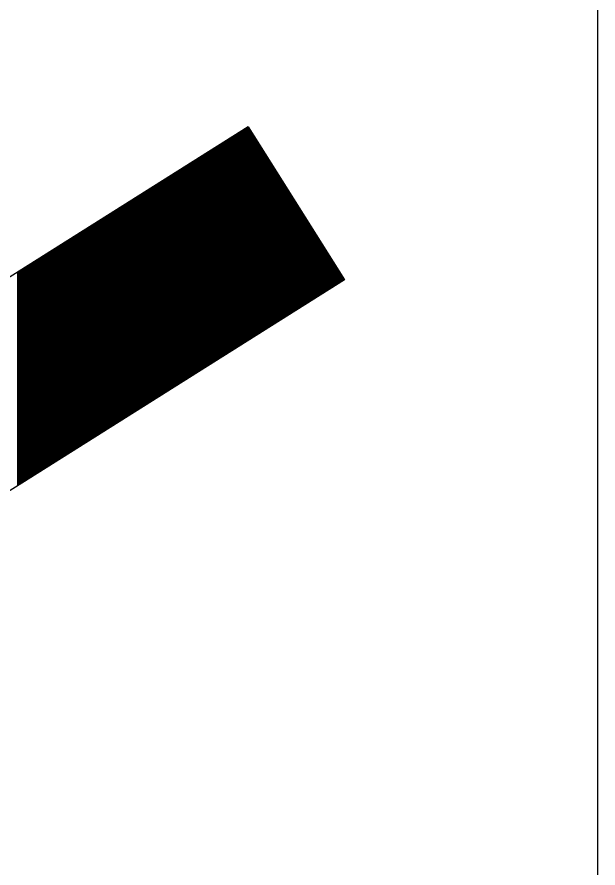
# Model space of a CAD drawing. Extents: x 1398460 to 1408037, y 380768 to 383968.
# Drawn here: x 1403665.48 to 1403673.52, y 382534.74 to 382546.51 of the extents above; entities that cross this region are included whole.
import ezdxf

# ---------------------------------------------------------------- set-up
doc = ezdxf.new("R2010")
doc.units = 0
doc.layers.add('Default', color=7, linetype='Continuous')

msp = doc.modelspace()

# ---------------------------------------------------------------- linework, layer by layer
at = {"layer": 'Default'}
for p, q in [((1403668.68, 382544.99), (1403644.941, 382530.028)), ((1403668.579, 382544.926), (1403668.579, 382541.971)), ((1403668.589, 382544.932), (1403668.589, 382541.977)), ((1403668.599, 382544.939), (1403668.599, 382541.984)), ((1403668.609, 382544.945), (1403668.609, 382541.99)), ((1403668.619, 382544.951), (1403668.619, 382541.996)), ((1403668.629, 382544.958), (1403668.629, 382542.002)), ((1403668.639, 382544.964), (1403668.639, 382542.009)), ((1403668.649, 382544.97), (1403668.649, 382542.015)), ((1403668.659, 382544.976), (1403668.659, 382542.021)), ((1403668.669, 382544.983), (1403668.669, 382542.028)), ((1403668.679, 382544.989), (1403668.679, 382542.034)), ((1403668.68, 382544.99), (1403670.013, 382542.875)), ((1403668.689, 382544.976), (1403668.689, 382542.04)), ((1403668.699, 382544.96), (1403668.699, 382542.047)), ((1403668.709, 382544.944), (1403668.709, 382542.053)), ((1403668.719, 382544.928), (1403668.719, 382542.059)), ((1403668.389, 382544.806), (1403668.389, 382541.851)), ((1403668.399, 382544.813), (1403668.399, 382541.857)), ((1403668.409, 382544.819), (1403668.409, 382541.864)), ((1403668.419, 382544.825), (1403668.419, 382541.87)), ((1403668.429, 382544.832), (1403668.429, 382541.876)), ((1403668.439, 382544.838), (1403668.439, 382541.883)), ((1403668.449, 382544.844), (1403668.449, 382541.889)), ((1403668.459, 382544.85), (1403668.459, 382541.895)), ((1403668.469, 382544.857), (1403668.469, 382541.902)), ((1403668.479, 382544.863), (1403668.479, 382541.908)), ((1403668.489, 382544.869), (1403668.489, 382541.914)), ((1403668.499, 382544.876), (1403668.499, 382541.92)), ((1403668.509, 382544.882), (1403668.509, 382541.927)), ((1403668.519, 382544.888), (1403668.519, 382541.933)), ((1403668.529, 382544.895), (1403668.529, 382541.939)), ((1403668.539, 382544.901), (1403668.539, 382541.946)), ((1403668.549, 382544.907), (1403668.549, 382541.952)), ((1403668.559, 382544.913), (1403668.559, 382541.958)), ((1403668.569, 382544.92), (1403668.569, 382541.965)), ((1403668.729, 382544.912), (1403668.729, 382542.065)), ((1403668.739, 382544.896), (1403668.739, 382542.072)), ((1403668.749, 382544.881), (1403668.749, 382542.078)), ((1403668.759, 382544.865), (1403668.759, 382542.084)), ((1403668.769, 382544.849), (1403668.769, 382542.091)), ((1403668.779, 382544.833), (1403668.779, 382542.097)), ((1403668.789, 382544.817), (1403668.789, 382542.103)), ((1403668.199, 382544.687), (1403668.199, 382541.731)), ((1403668.209, 382544.693), (1403668.209, 382541.738)), ((1403668.219, 382544.699), (1403668.219, 382541.744)), ((1403668.229, 382544.705), (1403668.229, 382541.75)), ((1403668.239, 382544.712), (1403668.239, 382541.757)), ((1403668.249, 382544.718), (1403668.249, 382541.763)), ((1403668.259, 382544.724), (1403668.259, 382541.769)), ((1403668.269, 382544.731), (1403668.269, 382541.776)), ((1403668.279, 382544.737), (1403668.279, 382541.782)), ((1403668.289, 382544.743), (1403668.289, 382541.788)), ((1403668.299, 382544.75), (1403668.299, 382541.794)), ((1403668.309, 382544.756), (1403668.309, 382541.801)), ((1403668.319, 382544.762), (1403668.319, 382541.807)), ((1403668.329, 382544.768), (1403668.329, 382541.813)), ((1403668.339, 382544.775), (1403668.339, 382541.82)), ((1403668.349, 382544.781), (1403668.349, 382541.826)), ((1403668.359, 382544.787), (1403668.359, 382541.832)), ((1403668.369, 382544.794), (1403668.369, 382541.839)), ((1403668.379, 382544.8), (1403668.379, 382541.845)), ((1403668.799, 382544.801), (1403668.799, 382542.11)), ((1403668.809, 382544.785), (1403668.809, 382542.116)), ((1403668.819, 382544.769), (1403668.819, 382542.122)), ((1403668.829, 382544.754), (1403668.829, 382542.128)), ((1403668.839, 382544.738), (1403668.839, 382542.135)), ((1403668.849, 382544.722), (1403668.849, 382542.141)), ((1403668.859, 382544.706), (1403668.859, 382542.147)), ((1403668.869, 382544.69), (1403668.869, 382542.154)), ((1403668.019, 382544.573), (1403668.019, 382541.618)), ((1403668.029, 382544.579), (1403668.029, 382541.624)), ((1403668.039, 382544.586), (1403668.039, 382541.631)), ((1403668.049, 382544.592), (1403668.049, 382541.637)), ((1403668.059, 382544.598), (1403668.059, 382541.643)), ((1403668.069, 382544.605), (1403668.069, 382541.649)), ((1403668.079, 382544.611), (1403668.079, 382541.656)), ((1403668.089, 382544.617), (1403668.089, 382541.662)), ((1403668.099, 382544.624), (1403668.099, 382541.668)), ((1403668.109, 382544.63), (1403668.109, 382541.675)), ((1403668.119, 382544.636), (1403668.119, 382541.681)), ((1403668.129, 382544.642), (1403668.129, 382541.687)), ((1403668.139, 382544.649), (1403668.139, 382541.694)), ((1403668.149, 382544.655), (1403668.149, 382541.7)), ((1403668.159, 382544.661), (1403668.159, 382541.706)), ((1403668.169, 382544.668), (1403668.169, 382541.713)), ((1403668.179, 382544.674), (1403668.179, 382541.719)), ((1403668.189, 382544.68), (1403668.189, 382541.725)), ((1403668.879, 382544.674), (1403668.879, 382542.16)), ((1403668.889, 382544.658), (1403668.889, 382542.166)), ((1403668.899, 382544.643), (1403668.899, 382542.173)), ((1403668.909, 382544.627), (1403668.909, 382542.179)), ((1403668.919, 382544.611), (1403668.919, 382542.185)), ((1403668.929, 382544.595), (1403668.929, 382542.192)), ((1403668.939, 382544.579), (1403668.939, 382542.198)), ((1403667.829, 382544.453), (1403667.829, 382541.498)), ((1403667.839, 382544.46), (1403667.839, 382541.505)), ((1403667.849, 382544.466), (1403667.849, 382541.511)), ((1403667.859, 382544.472), (1403667.859, 382541.517)), ((1403667.869, 382544.479), (1403667.869, 382541.523)), ((1403667.879, 382544.485), (1403667.879, 382541.53)), ((1403667.889, 382544.491), (1403667.889, 382541.536)), ((1403667.899, 382544.497), (1403667.899, 382541.542)), ((1403667.909, 382544.504), (1403667.909, 382541.549)), ((1403667.919, 382544.51), (1403667.919, 382541.555)), ((1403667.929, 382544.516), (1403667.929, 382541.561)), ((1403667.939, 382544.523), (1403667.939, 382541.568)), ((1403667.949, 382544.529), (1403667.949, 382541.574)), ((1403667.959, 382544.535), (1403667.959, 382541.58)), ((1403667.969, 382544.542), (1403667.969, 382541.586)), ((1403667.979, 382544.548), (1403667.979, 382541.593)), ((1403667.989, 382544.554), (1403667.989, 382541.599)), ((1403667.999, 382544.561), (1403667.999, 382541.605)), ((1403668.009, 382544.567), (1403668.009, 382541.612)), ((1403668.949, 382544.563), (1403668.949, 382542.204)), ((1403668.959, 382544.547), (1403668.959, 382542.21)), ((1403668.969, 382544.531), (1403668.969, 382542.217)), ((1403668.979, 382544.516), (1403668.979, 382542.223)), ((1403668.989, 382544.5), (1403668.989, 382542.229)), ((1403668.999, 382544.484), (1403668.999, 382542.236)), ((1403669.009, 382544.468), (1403669.009, 382542.242)), ((1403669.019, 382544.452), (1403669.019, 382542.248)), ((1403667.639, 382544.334), (1403667.639, 382541.378)), ((1403667.649, 382544.34), (1403667.649, 382541.385)), ((1403667.659, 382544.346), (1403667.659, 382541.391)), ((1403667.669, 382544.353), (1403667.669, 382541.397)), ((1403667.679, 382544.359), (1403667.679, 382541.404)), ((1403667.689, 382544.365), (1403667.689, 382541.41)), ((1403667.699, 382544.371), (1403667.699, 382541.416)), ((1403667.709, 382544.378), (1403667.709, 382541.423)), ((1403667.719, 382544.384), (1403667.719, 382541.429)), ((1403667.729, 382544.39), (1403667.729, 382541.435)), ((1403667.739, 382544.397), (1403667.739, 382541.441)), ((1403667.749, 382544.403), (1403667.749, 382541.448)), ((1403667.759, 382544.409), (1403667.759, 382541.454)), ((1403667.769, 382544.416), (1403667.769, 382541.46)), ((1403667.779, 382544.422), (1403667.779, 382541.467)), ((1403667.789, 382544.428), (1403667.789, 382541.473)), ((1403667.799, 382544.434), (1403667.799, 382541.479)), ((1403667.809, 382544.441), (1403667.809, 382541.486)), ((1403667.819, 382544.447), (1403667.819, 382541.492)), ((1403669.029, 382544.436), (1403669.029, 382542.255)), ((1403669.039, 382544.42), (1403669.039, 382542.261)), ((1403669.049, 382544.405), (1403669.049, 382542.267)), ((1403669.059, 382544.389), (1403669.059, 382542.273)), ((1403669.069, 382544.373), (1403669.069, 382542.28)), ((1403669.079, 382544.357), (1403669.079, 382542.286)), ((1403669.089, 382544.341), (1403669.089, 382542.292)), ((1403667.459, 382544.22), (1403667.459, 382541.265)), ((1403667.469, 382544.226), (1403667.469, 382541.271)), ((1403667.479, 382544.233), (1403667.479, 382541.278)), ((1403667.489, 382544.239), (1403667.489, 382541.284)), ((1403667.499, 382544.245), (1403667.499, 382541.29)), ((1403667.509, 382544.252), (1403667.509, 382541.297)), ((1403667.519, 382544.258), (1403667.519, 382541.303)), ((1403667.529, 382544.264), (1403667.529, 382541.309)), ((1403667.539, 382544.271), (1403667.539, 382541.315)), ((1403667.549, 382544.277), (1403667.549, 382541.322)), ((1403667.559, 382544.283), (1403667.559, 382541.328)), ((1403667.569, 382544.289), (1403667.569, 382541.334)), ((1403667.579, 382544.296), (1403667.579, 382541.341)), ((1403667.589, 382544.302), (1403667.589, 382541.347)), ((1403667.599, 382544.308), (1403667.599, 382541.353)), ((1403667.609, 382544.315), (1403667.609, 382541.36)), ((1403667.619, 382544.321), (1403667.619, 382541.366)), ((1403667.629, 382544.327), (1403667.629, 382541.372)), ((1403669.099, 382544.325), (1403669.099, 382542.299)), ((1403669.109, 382544.309), (1403669.109, 382542.305)), ((1403669.119, 382544.293), (1403669.119, 382542.311)), ((1403669.129, 382544.278), (1403669.129, 382542.318)), ((1403669.139, 382544.262), (1403669.139, 382542.324)), ((1403669.149, 382544.246), (1403669.149, 382542.33)), ((1403669.159, 382544.23), (1403669.159, 382542.336)), ((1403667.269, 382544.1), (1403667.269, 382541.145)), ((1403667.279, 382544.107), (1403667.279, 382541.152)), ((1403667.289, 382544.113), (1403667.289, 382541.158)), ((1403667.299, 382544.119), (1403667.299, 382541.164)), ((1403667.309, 382544.126), (1403667.309, 382541.17)), ((1403667.319, 382544.132), (1403667.319, 382541.177)), ((1403667.329, 382544.138), (1403667.329, 382541.183)), ((1403667.339, 382544.145), (1403667.339, 382541.189)), ((1403667.349, 382544.151), (1403667.349, 382541.196)), ((1403667.359, 382544.157), (1403667.359, 382541.202)), ((1403667.369, 382544.163), (1403667.369, 382541.208)), ((1403667.379, 382544.17), (1403667.379, 382541.215)), ((1403667.389, 382544.176), (1403667.389, 382541.221)), ((1403667.399, 382544.182), (1403667.399, 382541.227)), ((1403667.409, 382544.189), (1403667.409, 382541.234)), ((1403667.419, 382544.195), (1403667.419, 382541.24)), ((1403667.429, 382544.201), (1403667.429, 382541.246)), ((1403667.439, 382544.208), (1403667.439, 382541.252)), ((1403667.449, 382544.214), (1403667.449, 382541.259)), ((1403669.169, 382544.214), (1403669.169, 382542.343)), ((1403669.179, 382544.198), (1403669.179, 382542.349)), ((1403669.189, 382544.182), (1403669.189, 382542.355)), ((1403669.199, 382544.167), (1403669.199, 382542.362)), ((1403669.209, 382544.151), (1403669.209, 382542.368)), ((1403669.219, 382544.135), (1403669.219, 382542.374)), ((1403669.229, 382544.119), (1403669.229, 382542.381)), ((1403669.239, 382544.103), (1403669.239, 382542.387)), ((1403667.079, 382543.981), (1403667.079, 382541.026)), ((1403667.089, 382543.987), (1403667.089, 382541.032)), ((1403667.099, 382543.993), (1403667.099, 382541.038)), ((1403667.109, 382544), (1403667.109, 382541.044)), ((1403667.119, 382544.006), (1403667.119, 382541.051)), ((1403667.129, 382544.012), (1403667.129, 382541.057)), ((1403667.139, 382544.018), (1403667.139, 382541.063)), ((1403667.149, 382544.025), (1403667.149, 382541.07)), ((1403667.159, 382544.031), (1403667.159, 382541.076)), ((1403667.169, 382544.037), (1403667.169, 382541.082)), ((1403667.179, 382544.044), (1403667.179, 382541.089)), ((1403667.189, 382544.05), (1403667.189, 382541.095)), ((1403667.199, 382544.056), (1403667.199, 382541.101)), ((1403667.209, 382544.063), (1403667.209, 382541.107)), ((1403667.219, 382544.069), (1403667.219, 382541.114)), ((1403667.229, 382544.075), (1403667.229, 382541.12)), ((1403667.239, 382544.082), (1403667.239, 382541.126)), ((1403667.249, 382544.088), (1403667.249, 382541.133)), ((1403667.259, 382544.094), (1403667.259, 382541.139)), ((1403669.249, 382544.087), (1403669.249, 382542.393)), ((1403669.259, 382544.071), (1403669.259, 382542.399)), ((1403669.269, 382544.055), (1403669.269, 382542.406)), ((1403669.279, 382544.04), (1403669.279, 382542.412)), ((1403669.289, 382544.024), (1403669.289, 382542.418)), ((1403669.299, 382544.008), (1403669.299, 382542.425)), ((1403669.309, 382543.992), (1403669.309, 382542.431)), ((1403666.899, 382543.867), (1403666.899, 382540.912)), ((1403666.909, 382543.874), (1403666.909, 382540.918)), ((1403666.919, 382543.88), (1403666.919, 382540.925)), ((1403666.929, 382543.886), (1403666.929, 382540.931)), ((1403666.939, 382543.892), (1403666.939, 382540.937)), ((1403666.949, 382543.899), (1403666.949, 382540.944)), ((1403666.959, 382543.905), (1403666.959, 382540.95)), ((1403666.969, 382543.911), (1403666.969, 382540.956)), ((1403666.979, 382543.918), (1403666.979, 382540.963)), ((1403666.989, 382543.924), (1403666.989, 382540.969)), ((1403666.999, 382543.93), (1403666.999, 382540.975)), ((1403667.009, 382543.937), (1403667.009, 382540.981)), ((1403667.019, 382543.943), (1403667.019, 382540.988)), ((1403667.029, 382543.949), (1403667.029, 382540.994)), ((1403667.039, 382543.955), (1403667.039, 382541)), ((1403667.049, 382543.962), (1403667.049, 382541.007)), ((1403667.059, 382543.968), (1403667.059, 382541.013)), ((1403667.069, 382543.974), (1403667.069, 382541.019)), ((1403669.319, 382543.976), (1403669.319, 382542.437)), ((1403669.329, 382543.96), (1403669.329, 382542.444)), ((1403669.339, 382543.944), (1403669.339, 382542.45)), ((1403669.349, 382543.929), (1403669.349, 382542.456)), ((1403669.359, 382543.913), (1403669.359, 382542.463)), ((1403669.369, 382543.897), (1403669.369, 382542.469)), ((1403669.379, 382543.881), (1403669.379, 382542.475)), ((1403669.389, 382543.865), (1403669.389, 382542.481)), ((1403666.709, 382543.747), (1403666.709, 382540.792)), ((1403666.719, 382543.754), (1403666.719, 382540.799)), ((1403666.729, 382543.76), (1403666.729, 382540.805)), ((1403666.739, 382543.766), (1403666.739, 382540.811)), ((1403666.749, 382543.773), (1403666.749, 382540.818)), ((1403666.759, 382543.779), (1403666.759, 382540.824)), ((1403666.769, 382543.785), (1403666.769, 382540.83)), ((1403666.779, 382543.792), (1403666.779, 382540.836)), ((1403666.789, 382543.798), (1403666.789, 382540.843)), ((1403666.799, 382543.804), (1403666.799, 382540.849)), ((1403666.809, 382543.811), (1403666.809, 382540.855)), ((1403666.819, 382543.817), (1403666.819, 382540.862)), ((1403666.829, 382543.823), (1403666.829, 382540.868)), ((1403666.839, 382543.829), (1403666.839, 382540.874)), ((1403666.849, 382543.836), (1403666.849, 382540.881)), ((1403666.859, 382543.842), (1403666.859, 382540.887)), ((1403666.869, 382543.848), (1403666.869, 382540.893)), ((1403666.879, 382543.855), (1403666.879, 382540.899)), ((1403666.889, 382543.861), (1403666.889, 382540.906)), ((1403669.399, 382543.849), (1403669.399, 382542.488)), ((1403669.409, 382543.833), (1403669.409, 382542.494)), ((1403669.419, 382543.817), (1403669.419, 382542.5)), ((1403669.429, 382543.802), (1403669.429, 382542.507)), ((1403669.439, 382543.786), (1403669.439, 382542.513)), ((1403669.449, 382543.77), (1403669.449, 382542.519)), ((1403669.459, 382543.754), (1403669.459, 382542.526)), ((1403666.519, 382543.628), (1403666.519, 382540.673)), ((1403666.529, 382543.634), (1403666.529, 382540.679)), ((1403666.539, 382543.64), (1403666.539, 382540.685)), ((1403666.549, 382543.647), (1403666.549, 382540.691)), ((1403666.559, 382543.653), (1403666.559, 382540.698)), ((1403666.569, 382543.659), (1403666.569, 382540.704)), ((1403666.579, 382543.666), (1403666.579, 382540.71)), ((1403666.589, 382543.672), (1403666.589, 382540.717)), ((1403666.599, 382543.678), (1403666.599, 382540.723)), ((1403666.609, 382543.684), (1403666.609, 382540.729)), ((1403666.619, 382543.691), (1403666.619, 382540.736)), ((1403666.629, 382543.697), (1403666.629, 382540.742)), ((1403666.639, 382543.703), (1403666.639, 382540.748)), ((1403666.649, 382543.71), (1403666.649, 382540.755)), ((1403666.659, 382543.716), (1403666.659, 382540.761)), ((1403666.669, 382543.722), (1403666.669, 382540.767)), ((1403666.679, 382543.729), (1403666.679, 382540.773)), ((1403666.689, 382543.735), (1403666.689, 382540.78)), ((1403666.699, 382543.741), (1403666.699, 382540.786)), ((1403669.469, 382543.738), (1403669.469, 382542.532)), ((1403669.479, 382543.722), (1403669.479, 382542.538)), ((1403669.489, 382543.706), (1403669.489, 382542.544)), ((1403669.499, 382543.691), (1403669.499, 382542.551)), ((1403669.509, 382543.675), (1403669.509, 382542.557)), ((1403669.519, 382543.659), (1403669.519, 382542.563)), ((1403669.529, 382543.643), (1403669.529, 382542.57)), ((1403669.539, 382543.627), (1403669.539, 382542.576)), ((1403666.339, 382543.514), (1403666.339, 382540.559)), ((1403666.349, 382543.521), (1403666.349, 382540.565)), ((1403666.359, 382543.527), (1403666.359, 382540.572)), ((1403666.369, 382543.533), (1403666.369, 382540.578)), ((1403666.379, 382543.539), (1403666.379, 382540.584)), ((1403666.389, 382543.546), (1403666.389, 382540.591)), ((1403666.399, 382543.552), (1403666.399, 382540.597)), ((1403666.409, 382543.558), (1403666.409, 382540.603)), ((1403666.419, 382543.565), (1403666.419, 382540.61)), ((1403666.429, 382543.571), (1403666.429, 382540.616)), ((1403666.439, 382543.577), (1403666.439, 382540.622)), ((1403666.449, 382543.584), (1403666.449, 382540.628)), ((1403666.459, 382543.59), (1403666.459, 382540.635)), ((1403666.469, 382543.596), (1403666.469, 382540.641)), ((1403666.479, 382543.603), (1403666.479, 382540.647)), ((1403666.489, 382543.609), (1403666.489, 382540.654)), ((1403666.499, 382543.615), (1403666.499, 382540.66)), ((1403666.509, 382543.621), (1403666.509, 382540.666)), ((1403669.549, 382543.611), (1403669.549, 382542.582)), ((1403669.559, 382543.595), (1403669.559, 382542.589)), ((1403669.569, 382543.579), (1403669.569, 382542.595)), ((1403669.579, 382543.564), (1403669.579, 382542.601)), ((1403669.589, 382543.548), (1403669.589, 382542.607)), ((1403669.599, 382543.532), (1403669.599, 382542.614)), ((1403669.609, 382543.516), (1403669.609, 382542.62)), ((1403666.149, 382543.395), (1403666.149, 382540.439)), ((1403666.159, 382543.401), (1403666.159, 382540.446)), ((1403666.169, 382543.407), (1403666.169, 382540.452)), ((1403666.179, 382543.413), (1403666.179, 382540.458)), ((1403666.189, 382543.42), (1403666.189, 382540.465)), ((1403666.199, 382543.426), (1403666.199, 382540.471)), ((1403666.209, 382543.432), (1403666.209, 382540.477)), ((1403666.219, 382543.439), (1403666.219, 382540.484)), ((1403666.229, 382543.445), (1403666.229, 382540.49)), ((1403666.239, 382543.451), (1403666.239, 382540.496)), ((1403666.249, 382543.458), (1403666.249, 382540.502)), ((1403666.259, 382543.464), (1403666.259, 382540.509)), ((1403666.269, 382543.47), (1403666.269, 382540.515)), ((1403666.279, 382543.476), (1403666.279, 382540.521)), ((1403666.289, 382543.483), (1403666.289, 382540.528)), ((1403666.299, 382543.489), (1403666.299, 382540.534)), ((1403666.309, 382543.495), (1403666.309, 382540.54)), ((1403666.319, 382543.502), (1403666.319, 382540.547)), ((1403666.329, 382543.508), (1403666.329, 382540.553)), ((1403669.619, 382543.5), (1403669.619, 382542.626)), ((1403669.629, 382543.484), (1403669.629, 382542.633)), ((1403669.639, 382543.468), (1403669.639, 382542.639)), ((1403669.649, 382543.453), (1403669.649, 382542.645)), ((1403669.659, 382543.437), (1403669.659, 382542.652)), ((1403669.669, 382543.421), (1403669.669, 382542.658)), ((1403669.679, 382543.405), (1403669.679, 382542.664)), ((1403665.959, 382543.275), (1403665.959, 382540.32)), ((1403665.969, 382543.281), (1403665.969, 382540.326)), ((1403665.979, 382543.287), (1403665.979, 382540.332)), ((1403665.989, 382543.294), (1403665.989, 382540.339)), ((1403665.999, 382543.3), (1403665.999, 382540.345)), ((1403666.009, 382543.306), (1403666.009, 382540.351)), ((1403666.019, 382543.313), (1403666.019, 382540.357)), ((1403666.029, 382543.319), (1403666.029, 382540.364)), ((1403666.039, 382543.325), (1403666.039, 382540.37)), ((1403666.049, 382543.332), (1403666.049, 382540.376)), ((1403666.059, 382543.338), (1403666.059, 382540.383)), ((1403666.069, 382543.344), (1403666.069, 382540.389)), ((1403666.079, 382543.35), (1403666.079, 382540.395)), ((1403666.089, 382543.357), (1403666.089, 382540.402)), ((1403666.099, 382543.363), (1403666.099, 382540.408)), ((1403666.109, 382543.369), (1403666.109, 382540.414)), ((1403666.119, 382543.376), (1403666.119, 382540.42)), ((1403666.129, 382543.382), (1403666.129, 382540.427)), ((1403666.139, 382543.388), (1403666.139, 382540.433)), ((1403669.689, 382543.389), (1403669.689, 382542.67)), ((1403669.699, 382543.373), (1403669.699, 382542.677)), ((1403669.709, 382543.357), (1403669.709, 382542.683)), ((1403669.719, 382543.341), (1403669.719, 382542.689)), ((1403669.729, 382543.326), (1403669.729, 382542.696)), ((1403669.739, 382543.31), (1403669.739, 382542.702)), ((1403669.749, 382543.294), (1403669.749, 382542.708)), ((1403669.759, 382543.278), (1403669.759, 382542.715)), ((1403665.779, 382543.161), (1403665.779, 382540.206)), ((1403665.789, 382543.168), (1403665.789, 382540.213)), ((1403665.799, 382543.174), (1403665.799, 382540.219)), ((1403665.809, 382543.18), (1403665.809, 382540.225)), ((1403665.819, 382543.187), (1403665.819, 382540.231)), ((1403665.829, 382543.193), (1403665.829, 382540.238)), ((1403665.839, 382543.199), (1403665.839, 382540.244)), ((1403665.849, 382543.205), (1403665.849, 382540.25)), ((1403665.859, 382543.212), (1403665.859, 382540.257)), ((1403665.869, 382543.218), (1403665.869, 382540.263)), ((1403665.879, 382543.224), (1403665.879, 382540.269)), ((1403665.889, 382543.231), (1403665.889, 382540.276)), ((1403665.899, 382543.237), (1403665.899, 382540.282)), ((1403665.909, 382543.243), (1403665.909, 382540.288)), ((1403665.919, 382543.25), (1403665.919, 382540.294)), ((1403665.929, 382543.256), (1403665.929, 382540.301)), ((1403665.939, 382543.262), (1403665.939, 382540.307)), ((1403665.949, 382543.268), (1403665.949, 382540.313)), ((1403669.769, 382543.262), (1403669.769, 382542.721)), ((1403669.779, 382543.246), (1403669.779, 382542.727)), ((1403669.789, 382543.23), (1403669.789, 382542.734)), ((1403669.799, 382543.214), (1403669.799, 382542.74)), ((1403669.809, 382543.199), (1403669.809, 382542.746)), ((1403669.819, 382543.183), (1403669.819, 382542.752)), ((1403669.829, 382543.167), (1403669.829, 382542.759)), ((1403665.589, 382543.042), (1403665.589, 382540.086)), ((1403665.599, 382543.048), (1403665.599, 382540.093)), ((1403665.609, 382543.054), (1403665.609, 382540.099)), ((1403665.619, 382543.061), (1403665.619, 382540.105)), ((1403665.629, 382543.067), (1403665.629, 382540.112)), ((1403665.639, 382543.073), (1403665.639, 382540.118)), ((1403665.649, 382543.079), (1403665.649, 382540.124)), ((1403665.659, 382543.086), (1403665.659, 382540.131)), ((1403665.669, 382543.092), (1403665.669, 382540.137)), ((1403665.679, 382543.098), (1403665.679, 382540.143)), ((1403665.689, 382543.105), (1403665.689, 382540.149)), ((1403665.699, 382543.111), (1403665.699, 382540.156)), ((1403665.709, 382543.117), (1403665.709, 382540.162)), ((1403665.719, 382543.124), (1403665.719, 382540.168)), ((1403665.729, 382543.13), (1403665.729, 382540.175)), ((1403665.739, 382543.136), (1403665.739, 382540.181)), ((1403665.749, 382543.142), (1403665.749, 382540.187)), ((1403665.759, 382543.149), (1403665.759, 382540.194)), ((1403665.769, 382543.155), (1403665.769, 382540.2)), ((1403669.839, 382543.151), (1403669.839, 382542.765)), ((1403669.849, 382543.135), (1403669.849, 382542.771)), ((1403669.859, 382543.119), (1403669.859, 382542.778)), ((1403669.869, 382543.103), (1403669.869, 382542.784)), ((1403669.879, 382543.088), (1403669.879, 382542.79)), ((1403669.889, 382543.072), (1403669.889, 382542.797)), ((1403669.899, 382543.056), (1403669.899, 382542.803)), ((1403669.909, 382543.04), (1403669.909, 382542.809)), ((1403665.489, 382542.979), (1403665.489, 382540.023)), ((1403665.499, 382542.985), (1403665.499, 382540.03)), ((1403665.509, 382542.991), (1403665.509, 382540.036)), ((1403665.519, 382542.997), (1403665.519, 382540.042)), ((1403665.529, 382543.004), (1403665.529, 382540.049)), ((1403665.539, 382543.01), (1403665.539, 382540.055)), ((1403665.549, 382543.016), (1403665.549, 382540.061)), ((1403665.559, 382543.023), (1403665.559, 382540.068)), ((1403665.569, 382543.029), (1403665.569, 382540.074)), ((1403665.579, 382543.035), (1403665.579, 382540.08)), ((1403669.919, 382543.024), (1403669.919, 382542.815)), ((1403669.929, 382543.008), (1403669.929, 382542.822)), ((1403669.939, 382542.992), (1403669.939, 382542.828)), ((1403669.949, 382542.976), (1403669.949, 382542.834)), ((1403669.959, 382542.961), (1403669.959, 382542.841)), ((1403669.969, 382542.945), (1403669.969, 382542.847)), ((1403669.979, 382542.929), (1403669.979, 382542.853)), ((1403670.013, 382542.875), (1403646.274, 382527.913)), ((1403669.989, 382542.913), (1403669.989, 382542.86)), ((1403669.999, 382542.897), (1403669.999, 382542.866)), ((1403670.009, 382542.881), (1403670.009, 382542.872))]:
    msp.add_line(p, q, dxfattribs=at)
msp.add_lwpolyline([(1403626.809, 382574.403), (1403626.809, 382515.531), (1403673.517, 382515.531), (1403673.517, 382574.403)], close=True, dxfattribs=at)

doc.saveas('drawing.dxf')
